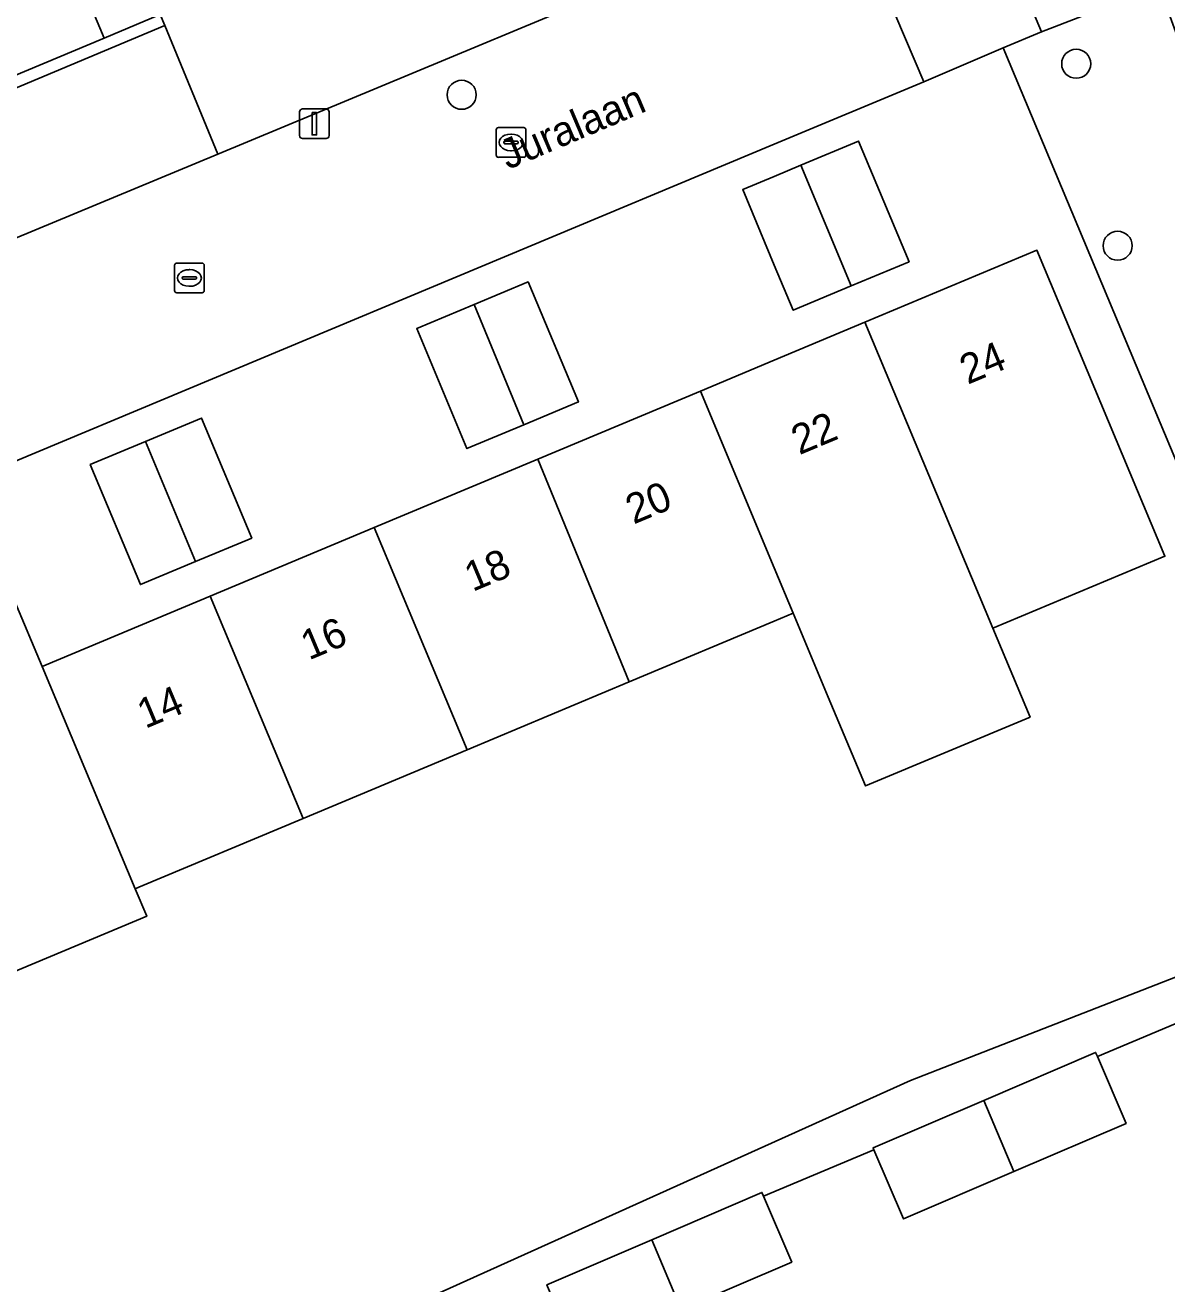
# Model space of a CAD drawing. Extents: x 157767 to 159172, y 387839 to 389425.
# Drawn here: x 158974.78 to 159013.22, y 388249.75 to 388292.13 of the extents above; entities that cross this region are included whole.
import ezdxf

# ---------------------------------------------------------------- set-up
doc = ezdxf.new("R2010")
doc.units = 0
for name, color, linetype in [('IMGEO_Boom', 7, 'Continuous'), ('IMGEO_Erf', 7, 'Continuous'), ('IMGEO_Groenvoorziening', 7, 'Continuous'), ('IMGEO_Kolk', 7, 'Continuous'), ('IMGEO_Lichtmast', 7, 'Continuous'), ('IMGEO_Openbare_ruimte_label', 7, 'Continuous'), ('IMGEO_Pand', 7, 'Continuous'), ('IMGEO_Pand_nummerreeks', 7, 'Continuous'), ('IMGEO_Parkeervlak_open', 7, 'Continuous'), ('IMGEO_Voetpad_open', 7, 'Continuous')]:
    doc.layers.add(name, color=color, linetype=linetype)

msp = doc.modelspace()

# ---------------------------------------------------------------- linework, layer by layer
at = {"layer": 'IMGEO_Boom'}
for centre in [(159010.166, 388290.83), (158989.476, 388289.786), (159011.56, 388284.704)]:
    msp.add_circle(centre, 0.489, dxfattribs=at)
at = {"layer": 'IMGEO_Erf'}
for points in [[(158976.582, 388293.734), (158977.437, 388291.693), (158979.328, 388292.484), (158979.48, 388292.115), (158981.261, 388287.789), (159000, 388295.581)], [(158981.778, 388246.313), (159004.585, 388256.602), (159019.785, 388262.525), (159007.71, 388291.363), (159005.037, 388290.226), (159000, 388288.123), (158972.744, 388276.742)], [(158974.395, 388272.805), (158975.347, 388270.534), (158975.482, 388270.59), (158981.006, 388272.902), (158986.531, 388275.214), (158992.039, 388277.519), (158997.511, 388279.809), (159000, 388280.851), (159003.047, 388282.126), (159008.841, 388284.551), (159011.972, 388277.072), (159013.154, 388274.248), (159007.36, 388271.825), (159008.613, 388268.833), (159003.071, 388266.516), (159001.82, 388269.508), (159000.64, 388272.33), (159000, 388272.062), (158995.118, 388270.019), (158989.661, 388267.735), (158984.136, 388265.422), (158978.612, 388263.11), (158978.483, 388263.056), (158978.872, 388262.129), (158973.214, 388259.762)], [(159028.215, 388242.391), (159025.029, 388250), (159020.278, 388261.349), (159018.431, 388260.576), (159019.319, 388258.465), (159015.591, 388256.896), (159014.702, 388259.007), (159010.877, 388257.407), (159011.845, 388255.152), (159008.069, 388253.531), (159004.352, 388251.935), (159003.354, 388254.261), (158999.638, 388252.707), (159000.591, 388250.485), (158996.866, 388248.886)]]:
    msp.add_lwpolyline(points, dxfattribs=at)
for points in [[(158998.937, 388286.594), (159000, 388287.039), (159000.9, 388287.416), (159002.838, 388288.227), (159004.538, 388284.165), (159002.592, 388283.351), (159000.637, 388282.532), (159000, 388284.054)], [(158987.964, 388281.913), (158989.902, 388282.724), (158991.714, 388283.483), (158993.405, 388279.443), (158991.565, 388278.673), (158989.655, 388277.873)], [(158976.969, 388277.333), (158978.826, 388278.11), (158980.719, 388278.903), (158982.41, 388274.863), (158980.517, 388274.07), (158978.66, 388273.293)]]:
    msp.add_lwpolyline(points, close=True, dxfattribs=at)
at = {"layer": 'IMGEO_Groenvoorziening'}
for points in [[(159012.963, 388293.448), (159011.284, 388298.077), (159007.122, 388296.375), (159008.992, 388291.909)], [(159023.594, 388264.127), (159012.963, 388293.448), (159008.992, 388291.909), (159007.71, 388291.363), (159019.785, 388262.525)]]:
    msp.add_lwpolyline(points, close=True, dxfattribs=at)
at = {"layer": 'IMGEO_Kolk'}
for p, q in [((158990.639, 388287.754), (158990.639, 388288.606)), ((158990.714, 388288.68), (158991.566, 388288.68)), ((158991.64, 388288.606), (158991.64, 388287.754)), ((158990.898, 388288.174), (158990.898, 388288.186)), ((158991.336, 388288.137), (158990.938, 388288.137)), ((158990.941, 388288.223), (158991.339, 388288.223)), ((158991.127, 388288.46), (158991.152, 388288.46)), ((158991.382, 388288.186), (158991.382, 388288.174)), ((158991.15, 388287.9), (158991.125, 388287.9)), ((158991.566, 388287.68), (158990.714, 388287.68)), ((158979.81, 388283.192), (158979.81, 388284.044)), ((158979.885, 388284.118), (158980.737, 388284.118)), ((158980.298, 388283.898), (158980.323, 388283.898)), ((158980.811, 388284.044), (158980.811, 388283.192)), ((158980.069, 388283.612), (158980.069, 388283.624)), ((158980.507, 388283.575), (158980.109, 388283.575)), ((158980.112, 388283.661), (158980.51, 388283.661)), ((158980.553, 388283.624), (158980.553, 388283.612)), ((158980.737, 388283.118), (158979.885, 388283.118)), ((158980.321, 388283.338), (158980.296, 388283.338))]:
    msp.add_line(p, q, dxfattribs=at)
for points in [[(158990.639, 388287.754), (158990.639, 388288.606)], [(158990.714, 388288.68), (158991.566, 388288.68)], [(158991.64, 388288.606), (158991.64, 388287.754)], [(158991.566, 388287.68), (158990.714, 388287.68)], [(158979.81, 388283.192), (158979.81, 388284.044)], [(158979.885, 388284.118), (158980.737, 388284.118)], [(158980.811, 388284.044), (158980.811, 388283.192)], [(158980.737, 388283.118), (158979.885, 388283.118)]]:
    msp.add_lwpolyline(points, dxfattribs=at)
for centre, radius, start, end in [((158990.716, 388288.604), 0.0765, 91.552, 178.448), ((158990.716, 388288.604), 0.0765, 91.552, 178.448), ((158991.564, 388288.604), 0.0765, 1.552, 88.448), ((158991.564, 388288.604), 0.0765, 1.552, 88.448), ((158990.938, 388288.183), 0.0403, 85.8775, 175.7526), ((158990.935, 388288.173), 0.0366, 178.938, 274.7102), ((158991.339, 388288.18), 0.043, 264.8664, 352.4533), ((158991.343, 388288.185), 0.0386, 1.7309, 96.639), ((158990.716, 388287.756), 0.0765, 181.552, 268.448), ((158990.716, 388287.756), 0.0765, 181.552, 268.448), ((158991.564, 388287.756), 0.0765, 271.552, 358.448), ((158991.564, 388287.756), 0.0765, 271.552, 358.448), ((158979.887, 388284.042), 0.0765, 91.552, 178.448), ((158979.887, 388284.042), 0.0765, 91.552, 178.448), ((158980.735, 388284.042), 0.0765, 1.552, 88.448), ((158980.735, 388284.042), 0.0765, 1.552, 88.448), ((158980.109, 388283.621), 0.0403, 85.8775, 175.7526), ((158980.106, 388283.611), 0.0366, 178.938, 274.7102), ((158980.51, 388283.618), 0.043, 264.8664, 352.4533), ((158980.514, 388283.623), 0.0386, 1.7309, 96.639), ((158979.887, 388283.194), 0.0765, 181.552, 268.448), ((158979.887, 388283.194), 0.0765, 181.552, 268.448), ((158980.735, 388283.194), 0.0765, 271.552, 358.448), ((158980.735, 388283.194), 0.0765, 271.552, 358.448)]:
    msp.add_arc(centre, radius, start, end, dxfattribs=at)
for centre, major_axis, ratio, start_param, end_param in [((158991.126, 388288.18), (-0.387, 0.002), 0.722429, 4.712389, 7.853982), ((158991.151, 388288.18), (-0.39, 0.002), 0.717154, 1.570796, 4.712389), ((158980.297, 388283.618), (-0.387, 0.002), 0.722429, 4.712389, 7.853982), ((158980.322, 388283.618), (-0.39, 0.002), 0.717154, 1.570796, 4.712389)]:
    msp.add_ellipse(centre, major_axis=major_axis, ratio=ratio, start_param=start_param, end_param=end_param, dxfattribs=at)
at = {"layer": 'IMGEO_Lichtmast'}
for p, q in [((158984.021, 388288.412), (158984.021, 388289.212)), ((158984.021, 388289.212), (158984.021, 388288.412)), ((158984.121, 388289.312), (158984.911, 388289.312)), ((158984.911, 388289.312), (158984.121, 388289.312)), ((158985.011, 388289.212), (158985.011, 388288.412)), ((158985.011, 388288.412), (158985.011, 388289.212)), ((158984.911, 388288.312), (158984.121, 388288.312)), ((158984.121, 388288.312), (158984.911, 388288.312))]:
    msp.add_line(p, q, dxfattribs=at)
msp.add_lwpolyline([(158984.441, 388289.187), (158984.591, 388289.187), (158984.591, 388288.437), (158984.441, 388288.437), (158984.441, 388289.187)], dxfattribs=at)
for centre, start, end in [((158984.121, 388289.212), 90, 180), ((158984.121, 388289.212), 90, 180), ((158984.911, 388289.212), 0, 90), ((158984.911, 388289.212), 360, 90), ((158984.121, 388288.412), 180, 270), ((158984.121, 388288.412), 180, 270), ((158984.911, 388288.412), 270, 0), ((158984.911, 388288.412), 270, 0)]:
    msp.add_arc(centre, 0.1, start, end, dxfattribs=at)
at = {"layer": 'IMGEO_Pand'}
for points in [[(158976.582, 388293.734), (158972.443, 388292.004), (158973.299, 388289.96), (158977.437, 388291.693)], [(159002.592, 388283.351), (159004.538, 388284.165), (159002.838, 388288.227), (159000.9, 388287.416)], [(159002.592, 388283.351), (159000.9, 388287.416), (159000, 388287.039), (158998.937, 388286.594), (159000, 388284.054), (159000.637, 388282.532)], [(159008.841, 388284.551), (159003.047, 388282.126), (159006.178, 388274.647), (159007.36, 388271.825), (159013.154, 388274.248), (159011.972, 388277.072)], [(158991.565, 388278.673), (158993.405, 388279.443), (158991.714, 388283.483), (158989.902, 388282.724)], [(158991.565, 388278.673), (158989.902, 388282.724), (158987.964, 388281.913), (158989.655, 388277.873)], [(159003.047, 388282.126), (159000, 388280.851), (158997.511, 388279.809), (159000, 388273.859), (159000.64, 388272.33), (159001.82, 388269.508), (159003.071, 388266.516), (159008.613, 388268.833), (159007.36, 388271.825), (159006.178, 388274.647)], [(158992.039, 388277.519), (158995.118, 388270.019), (159000, 388272.062), (159000.64, 388272.33), (159000, 388273.859), (158997.511, 388279.809)], [(158980.517, 388274.07), (158982.41, 388274.863), (158980.719, 388278.903), (158978.826, 388278.11)], [(158980.517, 388274.07), (158978.826, 388278.11), (158976.969, 388277.333), (158978.66, 388273.293)], [(158992.039, 388277.519), (158986.531, 388275.214), (158989.661, 388267.735), (158995.118, 388270.019)], [(158989.661, 388267.735), (158986.531, 388275.214), (158981.006, 388272.902), (158984.136, 388265.422)], [(158981.006, 388272.902), (158975.482, 388270.59), (158975.347, 388270.534), (158978.483, 388263.056), (158978.612, 388263.11), (158984.136, 388265.422)], [(158975.347, 388270.534), (158974.395, 388272.805), (158968.746, 388270.441), (158973.214, 388259.762), (158978.872, 388262.129), (158978.483, 388263.056)], [(159010.877, 388257.407), (159010.82, 388257.541), (159007.06, 388255.927), (159008.069, 388253.531), (159011.845, 388255.152)], [(159008.069, 388253.531), (159007.06, 388255.927), (159003.327, 388254.325), (159003.354, 388254.261), (159004.352, 388251.935)], [(158999.638, 388252.707), (158999.586, 388252.828), (158995.877, 388251.236), (158996.866, 388248.886), (159000.591, 388250.485)], [(158996.866, 388248.886), (158995.877, 388251.236), (158992.344, 388249.719), (158992.367, 388249.665), (158993.35, 388247.376)]]:
    msp.add_lwpolyline(points, close=True, dxfattribs=at)
at = {"layer": 'IMGEO_Parkeervlak_open'}
for points in [[(159007.122, 388296.375), (159006.541, 388296.138), (159003.117, 388294.738), (159005.037, 388290.226), (159007.71, 388291.363), (159008.992, 388291.909)], [(158981.261, 388287.789), (158979.48, 388292.115), (158972.601, 388289.236), (158974.373, 388284.924)]]:
    msp.add_lwpolyline(points, close=True, dxfattribs=at)
at = {"layer": 'IMGEO_Voetpad_open'}
for points in [[(158969.999, 388279.816), (158970.909, 388277.747), (158972.744, 388276.742), (159000, 388288.123), (159005.037, 388290.226), (159003.117, 388294.738), (159006.541, 388296.138), (159005.739, 388297.968), (159000, 388295.581), (158981.261, 388287.789), (158974.373, 388284.924), (158972.601, 388289.236), (158979.48, 388292.115), (158979.328, 388292.484), (158977.437, 388291.693), (158973.299, 388289.96), (158972.447, 388289.604), (158956.685, 388327.087), (158954.045, 388333.364), (158945.329, 388354.091), (158945.496, 388354.147), (158952.229, 388356.968)], [(158992.344, 388249.719), (158995.877, 388251.236), (158999.586, 388252.828), (158999.638, 388252.707), (159003.354, 388254.261), (159003.327, 388254.325), (159007.06, 388255.927), (159010.82, 388257.541), (159010.877, 388257.407), (159014.702, 388259.007), (159018.431, 388260.576), (159020.278, 388261.349), (159020.14, 388261.678), (159023.93, 388263.272), (159023.594, 388264.127), (159019.785, 388262.525), (159004.585, 388256.602), (158981.778, 388246.313)]]:
    msp.add_lwpolyline(points, dxfattribs=at)

# ---------------------------------------------------------------- texts
at = {"layer": 'IMGEO_Openbare_ruimte_label'}
msp.add_text('Juralaan', height=1, rotation=22.9504, dxfattribs=at).set_placement((158991.03, 388287.255))
at = {"layer": 'IMGEO_Pand_nummerreeks'}
for s, rotation, p in [('24', 22.712, (159006.512, 388280.02)), ('22', 22.712, (159000.844, 388277.649)), ('20', 22.7097, (158995.264, 388275.313)), ('18', 22.7097, (158989.841, 388273.043)), ('16', 22.7097, (158984.33, 388270.737)), ('14', 22.712, (158978.823, 388268.432))]:
    msp.add_text(s, height=1, rotation=rotation, dxfattribs=at).set_placement(p)

doc.saveas('drawing.dxf')
